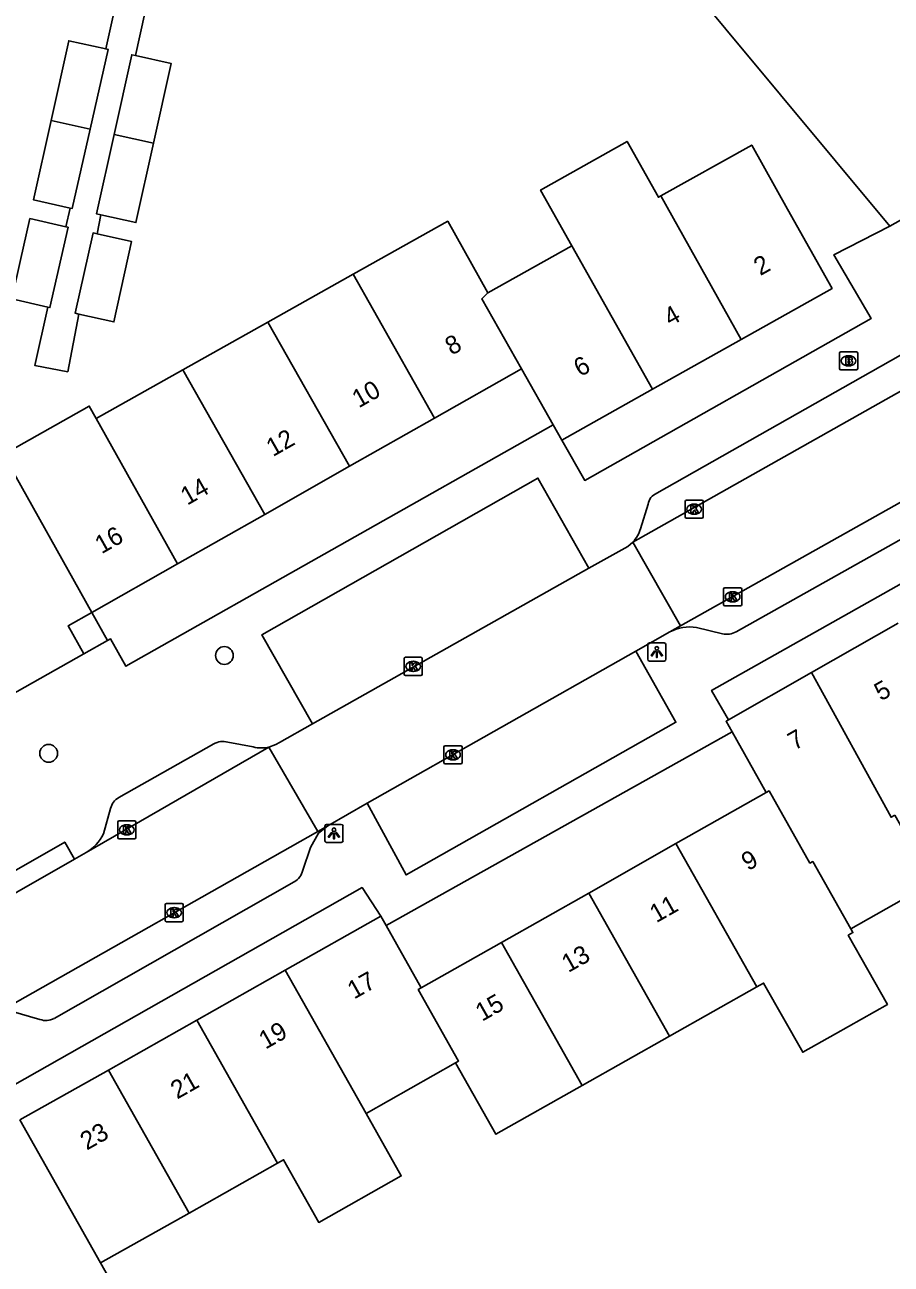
# Model space of a CAD drawing. Extents: x 160379 to 161131, y 383940 to 384849.
# Drawn here: x 160899.6 to 160947.3, y 384381.4 to 384449.7 of the extents above; entities that cross this region are included whole.
import ezdxf

# ---------------------------------------------------------------- set-up
doc = ezdxf.new("R2010")
doc.units = 0
for name, color, linetype in [('IMGEO_Boom', 7, 'Continuous'), ('IMGEO_Brandkraan', 7, 'Continuous'), ('IMGEO_Kolk', 7, 'Continuous'), ('IMGEO_Lichtpunt', 7, 'Continuous'), ('IMGEO_Pand', 7, 'Continuous'), ('IMGEO_Pand_nummerreeks', 7, 'Continuous'), ('IMGEO_Pand_overbouw', 7, 'Continuous'), ('IMGEO_Rijbaan_lokaal_open', 7, 'Continuous'), ('IMGEO_Voetpad_open', 7, 'Continuous')]:
    doc.layers.add(name, color=color, linetype=linetype)

msp = doc.modelspace()

# ---------------------------------------------------------------- linework, layer by layer
at = {"layer": 'IMGEO_Boom'}
for centre in [(160910.598, 384414.944), (160900.922, 384409.558)]:
    msp.add_circle(centre, 0.489, dxfattribs=at)
at = {"layer": 'IMGEO_Brandkraan'}
for p, q in [((160944.47, 384430.738), (160944.47, 384431.59)), ((160944.545, 384431.664), (160945.397, 384431.664)), ((160944.958, 384431.444), (160944.983, 384431.444)), ((160945.471, 384431.59), (160945.471, 384430.738)), ((160945.397, 384430.664), (160944.545, 384430.664)), ((160944.981, 384430.884), (160944.956, 384430.884))]:
    msp.add_line(p, q, dxfattribs=at)
for points in [[(160944.47, 384430.738), (160944.47, 384431.59)], [(160944.545, 384431.664), (160945.397, 384431.664)], [(160944.818, 384431.364), (160944.818, 384430.964), (160945.031, 384430.964)], [(160945.049, 384431.364), (160944.818, 384431.364)], [(160944.997, 384431.283), (160944.943, 384431.283), (160944.943, 384431.207)], [(160944.943, 384431.207), (160944.996, 384431.207)], [(160945.005, 384431.131), (160944.943, 384431.131), (160944.943, 384431.05)], [(160945.471, 384431.59), (160945.471, 384430.738)], [(160945.397, 384430.664), (160944.545, 384430.664)], [(160944.943, 384431.05), (160945.005, 384431.05)]]:
    msp.add_lwpolyline(points, dxfattribs=at)
for centre, radius, start, end in [((160944.547, 384431.588), 0.0765, 91.55205, 178.44795), ((160944.547, 384431.588), 0.0765, 91.55205, 178.44795), ((160944.998, 384431.245), 0.0379, 267.82845, 90.93552), ((160945.006, 384431.09), 0.0404, 269.87594, 90.50774), ((160945.053, 384431.219), 0.145, 59.4692, 91.53667), ((160945.078, 384431.266), 0.0922, 285.51372, 58.15012), ((160945.083, 384431.074), 0.105, 301.31148, 78.98903), ((160945.395, 384431.588), 0.0765, 1.55205, 88.44795), ((160945.395, 384431.588), 0.0765, 1.55205, 88.44795), ((160944.547, 384430.74), 0.0765, 181.55205, 268.44795), ((160944.547, 384430.74), 0.0765, 181.55205, 268.44795), ((160945.037, 384431.215), 0.251, 268.66757, 293.53466), ((160945.395, 384430.74), 0.0765, 271.55205, 358.44795), ((160945.395, 384430.74), 0.0765, 271.55205, 358.44795)]:
    msp.add_arc(centre, radius, start, end, dxfattribs=at)
for centre, major_axis, ratio, start_param, end_param in [((160944.957, 384431.164), (-0.387, 0.002), 0.722429, 4.712389, 7.853982), ((160944.982, 384431.164), (-0.39, 0.002), 0.717154, 1.570796, 4.712389)]:
    msp.add_ellipse(centre, major_axis=major_axis, ratio=ratio, start_param=start_param, end_param=end_param, dxfattribs=at)
at = {"layer": 'IMGEO_Kolk'}
for p, q in [((160935.969, 384422.573), (160935.969, 384423.425)), ((160936.044, 384423.499), (160936.896, 384423.499)), ((160936.457, 384423.279), (160936.482, 384423.279)), ((160936.97, 384423.425), (160936.97, 384422.573)), ((160936.896, 384422.499), (160936.044, 384422.499)), ((160936.48, 384422.719), (160936.455, 384422.719)), ((160938.085, 384417.75), (160938.085, 384418.602)), ((160938.16, 384418.676), (160939.012, 384418.676)), ((160938.573, 384418.456), (160938.598, 384418.456)), ((160939.086, 384418.602), (160939.086, 384417.75)), ((160939.012, 384417.676), (160938.16, 384417.676)), ((160938.596, 384417.896), (160938.571, 384417.896)), ((160920.497, 384413.919), (160920.497, 384414.771)), ((160920.572, 384414.845), (160921.424, 384414.845)), ((160921.498, 384414.771), (160921.498, 384413.919)), ((160920.985, 384414.625), (160921.01, 384414.625)), ((160921.424, 384413.845), (160920.572, 384413.845)), ((160921.008, 384414.065), (160920.983, 384414.065)), ((160922.761, 384409.978), (160923.613, 384409.978)), ((160922.686, 384409.052), (160922.686, 384409.904)), ((160923.174, 384409.758), (160923.199, 384409.758)), ((160923.687, 384409.904), (160923.687, 384409.052)), ((160923.613, 384408.978), (160922.761, 384408.978)), ((160923.197, 384409.198), (160923.172, 384409.198)), ((160904.726, 384404.918), (160904.726, 384405.77)), ((160904.801, 384405.844), (160905.653, 384405.844)), ((160905.214, 384405.624), (160905.239, 384405.624)), ((160905.727, 384405.77), (160905.727, 384404.918)), ((160905.653, 384404.844), (160904.801, 384404.844)), ((160905.237, 384405.064), (160905.212, 384405.064)), ((160907.336, 384400.362), (160907.336, 384401.214)), ((160907.411, 384401.288), (160908.263, 384401.288)), ((160908.337, 384401.214), (160908.337, 384400.362)), ((160907.847, 384400.508), (160907.822, 384400.508)), ((160907.824, 384401.068), (160907.849, 384401.068)), ((160908.263, 384400.288), (160907.411, 384400.288))]:
    msp.add_line(p, q, dxfattribs=at)
for points in [[(160935.969, 384422.573), (160935.969, 384423.425)], [(160936.044, 384423.499), (160936.896, 384423.499)], [(160936.29, 384423.199), (160936.413, 384423.199), (160936.413, 384423.048), (160936.543, 384423.199), (160936.707, 384423.199), (160936.561, 384423.048), (160936.714, 384422.799), (160936.562, 384422.799), (160936.477, 384422.963), (160936.413, 384422.896), (160936.413, 384422.799), (160936.29, 384422.799), (160936.29, 384423.199)], [(160936.97, 384423.425), (160936.97, 384422.573)], [(160936.896, 384422.499), (160936.044, 384422.499)], [(160938.085, 384417.75), (160938.085, 384418.602)], [(160938.16, 384418.676), (160939.012, 384418.676)], [(160938.406, 384418.376), (160938.529, 384418.376), (160938.529, 384418.225), (160938.659, 384418.376), (160938.823, 384418.376), (160938.677, 384418.225), (160938.83, 384417.976), (160938.678, 384417.976), (160938.593, 384418.14), (160938.529, 384418.073), (160938.529, 384417.976), (160938.406, 384417.976), (160938.406, 384418.376)], [(160939.086, 384418.602), (160939.086, 384417.75)], [(160939.012, 384417.676), (160938.16, 384417.676)], [(160920.497, 384413.919), (160920.497, 384414.771)], [(160920.572, 384414.845), (160921.424, 384414.845)], [(160921.498, 384414.771), (160921.498, 384413.919)], [(160920.818, 384414.545), (160920.941, 384414.545), (160920.941, 384414.394), (160921.071, 384414.545), (160921.235, 384414.545), (160921.089, 384414.394), (160921.242, 384414.145), (160921.09, 384414.145), (160921.005, 384414.309), (160920.941, 384414.242), (160920.941, 384414.145), (160920.818, 384414.145), (160920.818, 384414.545)], [(160921.424, 384413.845), (160920.572, 384413.845)], [(160922.761, 384409.978), (160923.613, 384409.978)], [(160922.686, 384409.052), (160922.686, 384409.904)], [(160923.007, 384409.678), (160923.13, 384409.678), (160923.13, 384409.527), (160923.26, 384409.678), (160923.424, 384409.678), (160923.278, 384409.527), (160923.431, 384409.278), (160923.279, 384409.278), (160923.194, 384409.442), (160923.13, 384409.375), (160923.13, 384409.278), (160923.007, 384409.278), (160923.007, 384409.678)], [(160923.687, 384409.904), (160923.687, 384409.052)], [(160923.613, 384408.978), (160922.761, 384408.978)], [(160904.726, 384404.918), (160904.726, 384405.77)], [(160904.801, 384405.844), (160905.653, 384405.844)], [(160905.047, 384405.544), (160905.17, 384405.544), (160905.17, 384405.393), (160905.3, 384405.544), (160905.464, 384405.544), (160905.318, 384405.393), (160905.471, 384405.144), (160905.319, 384405.144), (160905.234, 384405.308), (160905.17, 384405.241), (160905.17, 384405.144), (160905.047, 384405.144), (160905.047, 384405.544)], [(160905.727, 384405.77), (160905.727, 384404.918)], [(160905.653, 384404.844), (160904.801, 384404.844)], [(160907.336, 384400.362), (160907.336, 384401.214)], [(160907.411, 384401.288), (160908.263, 384401.288)], [(160908.337, 384401.214), (160908.337, 384400.362)], [(160907.657, 384400.988), (160907.78, 384400.988), (160907.78, 384400.837), (160907.91, 384400.988), (160908.074, 384400.988), (160907.928, 384400.837), (160908.081, 384400.588), (160907.929, 384400.588), (160907.844, 384400.752), (160907.78, 384400.685), (160907.78, 384400.588), (160907.657, 384400.588), (160907.657, 384400.988)], [(160908.263, 384400.288), (160907.411, 384400.288)]]:
    msp.add_lwpolyline(points, dxfattribs=at)
for centre, start, end in [((160936.046, 384423.423), 91.55205, 178.44795), ((160936.046, 384423.423), 91.55205, 178.44795), ((160936.894, 384423.423), 1.55205, 88.44795), ((160936.894, 384423.423), 1.55205, 88.44795), ((160936.046, 384422.575), 181.55205, 268.44795), ((160936.046, 384422.575), 181.55205, 268.44795), ((160936.894, 384422.575), 271.55205, 358.44795), ((160936.894, 384422.575), 271.55205, 358.44795), ((160938.162, 384418.6), 91.55205, 178.44795), ((160938.162, 384418.6), 91.55205, 178.44795), ((160939.01, 384418.6), 1.55205, 88.44795), ((160939.01, 384418.6), 1.55205, 88.44795), ((160938.162, 384417.752), 181.55205, 268.44795), ((160938.162, 384417.752), 181.55205, 268.44795), ((160939.01, 384417.752), 271.55205, 358.44795), ((160939.01, 384417.752), 271.55205, 358.44795), ((160920.574, 384414.769), 91.55205, 178.44795), ((160920.574, 384414.769), 91.55205, 178.44795), ((160921.422, 384414.769), 1.55205, 88.44795), ((160921.422, 384414.769), 1.55205, 88.44795), ((160920.574, 384413.921), 181.55205, 268.44795), ((160920.574, 384413.921), 181.55205, 268.44795), ((160921.422, 384413.921), 271.55205, 358.44795), ((160921.422, 384413.921), 271.55205, 358.44795), ((160922.763, 384409.902), 91.55205, 178.44795), ((160922.763, 384409.902), 91.55205, 178.44795), ((160923.611, 384409.902), 1.55205, 88.44795), ((160923.611, 384409.902), 1.55205, 88.44795), ((160922.763, 384409.054), 181.55205, 268.44795), ((160922.763, 384409.054), 181.55205, 268.44795), ((160923.611, 384409.054), 271.55205, 358.44795), ((160923.611, 384409.054), 271.55205, 358.44795), ((160904.803, 384405.768), 91.55205, 178.44795), ((160904.803, 384405.768), 91.55205, 178.44795), ((160905.651, 384405.768), 1.55205, 88.44795), ((160905.651, 384405.768), 1.55205, 88.44795), ((160904.803, 384404.92), 181.55205, 268.44795), ((160904.803, 384404.92), 181.55205, 268.44795), ((160905.651, 384404.92), 271.55205, 358.44795), ((160905.651, 384404.92), 271.55205, 358.44795), ((160907.413, 384401.212), 91.55205, 178.44795), ((160907.413, 384401.212), 91.55205, 178.44795), ((160908.261, 384401.212), 1.55205, 88.44795), ((160908.261, 384401.212), 1.55205, 88.44795), ((160907.413, 384400.364), 181.55205, 268.44795), ((160907.413, 384400.364), 181.55205, 268.44795), ((160908.261, 384400.364), 271.55205, 358.44795), ((160908.261, 384400.364), 271.55205, 358.44795)]:
    msp.add_arc(centre, 0.0765, start, end, dxfattribs=at)
for centre, major_axis, ratio, start_param, end_param in [((160936.456, 384422.999), (-0.387, 0.002), 0.722429, 4.712389, 7.853982), ((160936.481, 384422.999), (-0.39, 0.002), 0.717154, 1.570796, 4.712389), ((160938.572, 384418.176), (-0.387, 0.002), 0.722429, 4.712389, 7.853982), ((160938.597, 384418.176), (-0.39, 0.002), 0.717154, 1.570796, 4.712389), ((160920.984, 384414.345), (-0.387, 0.002), 0.722429, 4.712389, 7.853982), ((160921.009, 384414.345), (-0.39, 0.002), 0.717154, 1.570796, 4.712389), ((160923.173, 384409.478), (-0.387, 0.002), 0.722429, 4.712389, 7.853982), ((160923.198, 384409.478), (-0.39, 0.002), 0.717154, 1.570796, 4.712389), ((160905.213, 384405.344), (-0.387, 0.002), 0.722429, 4.712389, 7.853982), ((160905.238, 384405.344), (-0.39, 0.002), 0.717154, 1.570796, 4.712389), ((160907.823, 384400.788), (-0.387, 0.002), 0.722429, 4.712389, 7.853982), ((160907.848, 384400.788), (-0.39, 0.002), 0.717154, 1.570796, 4.712389)]:
    msp.add_ellipse(centre, major_axis=major_axis, ratio=ratio, start_param=start_param, end_param=end_param, dxfattribs=at)
at = {"layer": 'IMGEO_Lichtpunt'}
for p, q in [((160933.913, 384415.542), (160933.913, 384414.735)), ((160933.913, 384415.542), (160933.913, 384414.735)), ((160934.815, 384415.637), (160934.007, 384415.637)), ((160934.815, 384415.637), (160934.007, 384415.637)), ((160934.909, 384414.735), (160934.909, 384415.542)), ((160934.909, 384414.735), (160934.909, 384415.542)), ((160934.007, 384414.641), (160934.815, 384414.641)), ((160934.007, 384414.641), (160934.815, 384414.641)), ((160916.134, 384405.554), (160916.134, 384404.747)), ((160916.134, 384405.554), (160916.134, 384404.747)), ((160917.036, 384405.649), (160916.228, 384405.649)), ((160917.036, 384405.649), (160916.228, 384405.649)), ((160917.13, 384404.747), (160917.13, 384405.554)), ((160917.13, 384404.747), (160917.13, 384405.554)), ((160916.228, 384404.653), (160917.036, 384404.653)), ((160916.228, 384404.653), (160917.036, 384404.653))]:
    msp.add_line(p, q, dxfattribs=at)
for points in [[(160934.287, 384415.206), (160934.326, 384415.178), (160934.138, 384414.916), (160934.1, 384414.943), (160934.287, 384415.206)], [(160934.389, 384415.158), (160934.436, 384415.158), (160934.436, 384414.836), (160934.389, 384414.836), (160934.389, 384415.158)], [(160934.499, 384415.178), (160934.537, 384415.205), (160934.724, 384414.943), (160934.685, 384414.915), (160934.499, 384415.178)], [(160916.508, 384405.218), (160916.547, 384405.19), (160916.359, 384404.928), (160916.321, 384404.955), (160916.508, 384405.218)], [(160916.72, 384405.19), (160916.758, 384405.217), (160916.945, 384404.955), (160916.906, 384404.927), (160916.72, 384405.19)], [(160916.61, 384405.17), (160916.657, 384405.17), (160916.657, 384404.848), (160916.61, 384404.848), (160916.61, 384405.17)]]:
    msp.add_lwpolyline(points, dxfattribs=at)
for centre in [(160934.412, 384415.34), (160916.633, 384405.352)]:
    msp.add_circle(centre, 0.0994, dxfattribs=at)
for centre, start, end in [((160934.007, 384415.542), 90, 180), ((160934.007, 384415.542), 90, 180), ((160934.815, 384415.542), 0, 90), ((160934.815, 384415.542), 0, 90), ((160934.007, 384414.735), 180, 270), ((160934.007, 384414.735), 180, 270), ((160934.815, 384414.735), 270, 0), ((160934.815, 384414.735), 270, 360), ((160916.228, 384405.554), 90, 180), ((160916.228, 384405.554), 90, 180), ((160917.036, 384405.554), 0, 90), ((160917.036, 384405.554), 0, 90), ((160916.228, 384404.747), 180, 270), ((160916.228, 384404.747), 180, 270), ((160917.036, 384404.747), 270, 0), ((160917.036, 384404.747), 270, 360)]:
    msp.add_arc(centre, 0.0946, start, end, dxfattribs=at)
at = {"layer": 'IMGEO_Pand'}
for points in [[(160947.242, 384438.586), (160926.087, 384464.009)], [(160947.242, 384438.586), (160962.449, 384447.151), (160959.479, 384452.401)], [(160904.065, 384448.337), (160902.029, 384448.788), (160901.059, 384444.404)], [(160903.207, 384443.928), (160904.195, 384448.308), (160904.065, 384448.337)], [(160905.708, 384447.973), (160905.502, 384448.019), (160904.531, 384443.635)], [(160905.708, 384447.973), (160907.663, 384447.541), (160906.693, 384443.157)], [(160901.059, 384444.404), (160900.089, 384440.026), (160902.104, 384439.58)], [(160901.059, 384444.404), (160903.207, 384443.928)], [(160902.104, 384439.58), (160902.221, 384439.554), (160903.207, 384443.928)], [(160904.531, 384443.635), (160903.562, 384439.257), (160903.795, 384439.205)], [(160906.693, 384443.157), (160904.531, 384443.635)], [(160903.795, 384439.205), (160905.723, 384438.779), (160906.693, 384443.157)], [(160934.631, 384440.243), (160934.5, 384440.17), (160932.774, 384443.246), (160928.008, 384440.572), (160929.734, 384437.496)], [(160934.631, 384440.243), (160939.634, 384443.049), (160941.615, 384439.517), (160944.061, 384435.156), (160939.06, 384432.35)], [(160939.06, 384432.35), (160934.631, 384440.243)], [(160900.884, 384434.127), (160898.898, 384434.575), (160899.363, 384436.636), (160899.895, 384438.997), (160901.874, 384438.551)], [(160917.683, 384435.931), (160922.896, 384438.855), (160925.112, 384434.904)], [(160901.874, 384438.551), (160901.989, 384438.525), (160900.992, 384434.103), (160900.884, 384434.127)], [(160903.586, 384438.165), (160903.366, 384438.214), (160902.386, 384433.788), (160902.588, 384433.742)], [(160902.588, 384433.742), (160904.512, 384433.309), (160905.492, 384437.736), (160903.586, 384438.165)], [(160925.112, 384434.904), (160929.734, 384437.496)], [(160929.734, 384437.496), (160934.164, 384429.602)], [(160912.993, 384433.3), (160917.683, 384435.931)], [(160917.683, 384435.931), (160922.172, 384428.017)], [(160926.954, 384430.729), (160924.766, 384434.587), (160925.112, 384434.904)], [(160908.304, 384430.67), (160912.993, 384433.3)], [(160912.993, 384433.3), (160917.495, 384425.364)], [(160934.164, 384429.602), (160939.06, 384432.35)], [(160903.534, 384427.994), (160908.304, 384430.67)], [(160912.818, 384422.711), (160908.304, 384430.67)], [(160922.172, 384428.017), (160926.954, 384430.729)], [(160926.954, 384430.729), (160928.708, 384427.647)], [(160934.164, 384429.602), (160929.185, 384426.808)], [(160898.438, 384426.014), (160903.159, 384428.677), (160903.534, 384427.994)], [(160903.534, 384427.994), (160908.024, 384419.991)], [(160917.495, 384425.364), (160922.172, 384428.017)], [(160928.708, 384427.647), (160929.185, 384426.808)], [(160903.303, 384417.313), (160898.438, 384426.014)], [(160912.818, 384422.711), (160917.495, 384425.364)], [(160908.024, 384419.991), (160912.818, 384422.711)], [(160908.024, 384419.991), (160903.303, 384417.313)], [(160902.858, 384415.036), (160901.996, 384416.572), (160903.303, 384417.313)], [(160947.7, 384416.728), (160942.92, 384414.004)], [(160897.612, 384412.078), (160902.858, 384415.036)], [(160942.92, 384414.004), (160938.36, 384411.405)], [(160947.515, 384406.153), (160947.311, 384406.038), (160942.92, 384414.004)], [(160938.36, 384411.405), (160938.227, 384411.329), (160938.554, 384410.746)], [(160938.554, 384410.746), (160940.43, 384407.396)], [(160940.43, 384407.396), (160935.465, 384404.586)], [(160945.085, 384399.9), (160942.995, 384403.601), (160942.838, 384403.512), (160940.596, 384407.49), (160940.43, 384407.396)], [(160947.515, 384406.153), (160949.704, 384402.277), (160949.512, 384402.149), (160949.401, 384402.337), (160945.085, 384399.9)], [(160935.465, 384404.586), (160930.659, 384401.866)], [(160935.465, 384404.586), (160939.912, 384396.698)], [(160930.659, 384401.866), (160925.85, 384399.144)], [(160930.659, 384401.866), (160935.102, 384393.982)], [(160913.951, 384397.625), (160919.208, 384400.594)], [(160919.502, 384400.074), (160919.208, 384400.594)], [(160921.438, 384396.647), (160919.502, 384400.074)], [(160945.085, 384399.9), (160945.205, 384399.687), (160944.953, 384399.545), (160947.106, 384395.732), (160944.253, 384394.12), (160942.445, 384393.1), (160940.292, 384396.912), (160939.912, 384396.698)], [(160925.85, 384399.144), (160921.438, 384396.647)], [(160930.291, 384391.265), (160925.85, 384399.144)], [(160909.082, 384394.874), (160913.951, 384397.625)], [(160913.951, 384397.625), (160918.397, 384389.739)], [(160923.327, 384392.518), (160923.494, 384392.612), (160921.272, 384396.553), (160921.438, 384396.647)], [(160939.912, 384396.698), (160935.102, 384393.982)], [(160904.213, 384392.123), (160909.082, 384394.874)], [(160913.524, 384386.993), (160909.082, 384394.874)], [(160935.102, 384393.982), (160930.291, 384391.265)], [(160923.327, 384392.518), (160918.397, 384389.739)], [(160930.291, 384391.265), (160925.547, 384388.586), (160923.327, 384392.518)], [(160899.344, 384389.373), (160904.213, 384392.123)], [(160908.653, 384384.248), (160904.213, 384392.123)], [(160918.397, 384389.739), (160920.339, 384386.294), (160915.799, 384383.735), (160913.857, 384387.181), (160913.524, 384386.993)], [(160903.781, 384381.502), (160899.344, 384389.373)], [(160913.524, 384386.993), (160908.653, 384384.248)], [(160908.653, 384384.248), (160903.781, 384381.502)], [(160903.781, 384381.502), (160905.995, 384377.574), (160907.896, 384374.2), (160903.455, 384371.697), (160901.554, 384375.071), (160899.339, 384378.999), (160898.91, 384378.757)]]:
    msp.add_lwpolyline(points, dxfattribs=at)
at = {"layer": 'IMGEO_Pand_overbouw'}
msp.add_lwpolyline([(160903.303, 384417.313), (160901.996, 384416.572), (160902.858, 384415.036), (160904.17, 384415.776)], close=True, dxfattribs=at)
at = {"layer": 'IMGEO_Rijbaan_lokaal_open'}
for points in [[(160963.27, 384438.196), (160933.084, 384421.179)], [(160935.715, 384416.57), (160953.137, 384426.358)], [(160930.673, 384419.746), (160932.82, 384420.954), (160933.084, 384421.179)], [(160933.084, 384421.179), (160935.715, 384416.57)], [(160915.446, 384411.182), (160930.673, 384419.746)], [(160935.135, 384416.244), (160933.261, 384415.182)], [(160935.715, 384416.57), (160935.135, 384416.244)], [(160933.261, 384415.182), (160918.464, 384406.807)], [(160913.053, 384409.905), (160913.423, 384410.036), (160913.635, 384410.157), (160915.446, 384411.182)], [(160902.986, 384404.092), (160913.053, 384409.905)], [(160915.736, 384405.25), (160913.053, 384409.905)], [(160918.464, 384406.807), (160916.291, 384405.564)], [(160915.736, 384405.25), (160898.095, 384395.266)], [(160916.291, 384405.564), (160915.736, 384405.25)], [(160902.342, 384403.741), (160902.986, 384404.092)], [(160902.342, 384403.741), (160892.664, 384398.216)]]:
    msp.add_lwpolyline(points, dxfattribs=at)
at = {"layer": 'IMGEO_Voetpad_open'}
for points in [[(160904.065, 384448.337), (160904.7, 384451.172), (160905.004, 384452.531), (160904.281, 384453.821)], [(160907.645, 384454.082), (160906.964, 384453.692), (160906.499, 384451.573), (160905.708, 384447.973)], [(160901.874, 384438.551), (160902.104, 384439.58)], [(160903.795, 384439.205), (160903.586, 384438.165)], [(160929.185, 384426.808), (160930.443, 384424.584), (160946.204, 384433.494), (160944.163, 384437.006), (160947.242, 384438.586)], [(160934.405, 384423.873), (160959.595, 384438.138)], [(160902.588, 384433.742), (160901.975, 384430.562), (160900.162, 384430.905), (160900.884, 384434.127)], [(160928.708, 384427.647), (160905.18, 384414.353), (160904.326, 384415.864), (160904.17, 384415.776), (160902.858, 384415.036)], [(160938.36, 384411.405), (160937.428, 384413.018), (160959.943, 384425.702)], [(160915.446, 384411.182), (160912.668, 384416.088), (160927.865, 384424.709), (160930.673, 384419.746)], [(160933.516, 384421.926), (160933.931, 384423.269)], [(160938.775, 384416.251), (160951.636, 384423.467)], [(160936.596, 384416.489), (160938.026, 384416.143)], [(160918.464, 384406.807), (160920.607, 384402.861), (160935.46, 384411.27), (160933.261, 384415.182)], [(160919.502, 384400.074), (160938.554, 384410.746)], [(160910.01, 384410.081), (160904.79, 384407.124)], [(160912.187, 384409.911), (160910.781, 384410.177)], [(160904.334, 384406.516), (160903.934, 384405.129)], [(160914.911, 384403.123), (160915.334, 384404.372), (160915.788, 384405.161), (160916.291, 384405.564)], [(160892.664, 384398.216), (160892.134, 384399.146), (160901.809, 384404.67), (160902.342, 384403.741)], [(160901.217, 384394.959), (160914.435, 384402.484)], [(160919.208, 384400.594), (160918.182, 384402.166), (160884.154, 384382.877)], [(160898.861, 384395.366), (160900.444, 384394.91)]]:
    msp.add_lwpolyline(points, dxfattribs=at)
for centre, radius, start, end in [((160934.681, 384423.169), 0.757, 111.38313, 172.36948), ((160931.805, 384422.417), 1.78, 315.92975, 343.98753), ((160936.218, 384414.267), 2.254, 80.33314, 118.70596), ((160938.275, 384417.069), 0.958, 254.95151, 301.4586), ((160910.516, 384409.162), 1.049, 75.35505, 118.8401), ((160912.632, 384411.65), 1.795, 255.6469, 283.55918), ((160905.219, 384406.327), 0.905, 118.31526, 167.94495), ((160901.754, 384406.17), 2.416, 300.66154, 334.47288), ((160913.988, 384403.314), 0.943, 298.32312, 348.31101), ((160900.776, 384395.787), 0.938, 249.24158, 298.0126)]:
    msp.add_arc(centre, radius, start, end, dxfattribs=at)

# ---------------------------------------------------------------- texts
at = {"layer": 'IMGEO_Pand_nummerreeks'}
for s, rotation, p in [('2', 29.29994, (160940.106, 384435.827)), ('4', 29.30106, (160935.15, 384433.045)), ('8', 29.56334, (160923.114, 384431.448)), ('6', 29.29994, (160930.191, 384430.262)), ('10', 29.56334, (160917.995, 384428.544)), ('12', 29.56334, (160913.27, 384425.864)), ('14', 29.56334, (160908.553, 384423.189)), ('16', 29.56334, (160903.833, 384420.512)), ('5', 29.67921, (160946.748, 384412.411)), ('7', 29.67921, (160941.991, 384409.699)), ('9', 29.50733, (160939.431, 384403.063)), ('11', 29.50878, (160934.382, 384400.204)), ('13', 29.50878, (160929.535, 384397.461)), ('17', 29.46157, (160917.74, 384395.998)), ('15', 29.50878, (160924.787, 384394.774)), ('19', 29.46149, (160912.861, 384393.242)), ('21', 29.46157, (160908, 384390.496)), ('23', 29.46157, (160903.022, 384387.683))]:
    msp.add_text(s, height=1, rotation=rotation, dxfattribs=at).set_placement(p)

doc.saveas('drawing.dxf')
